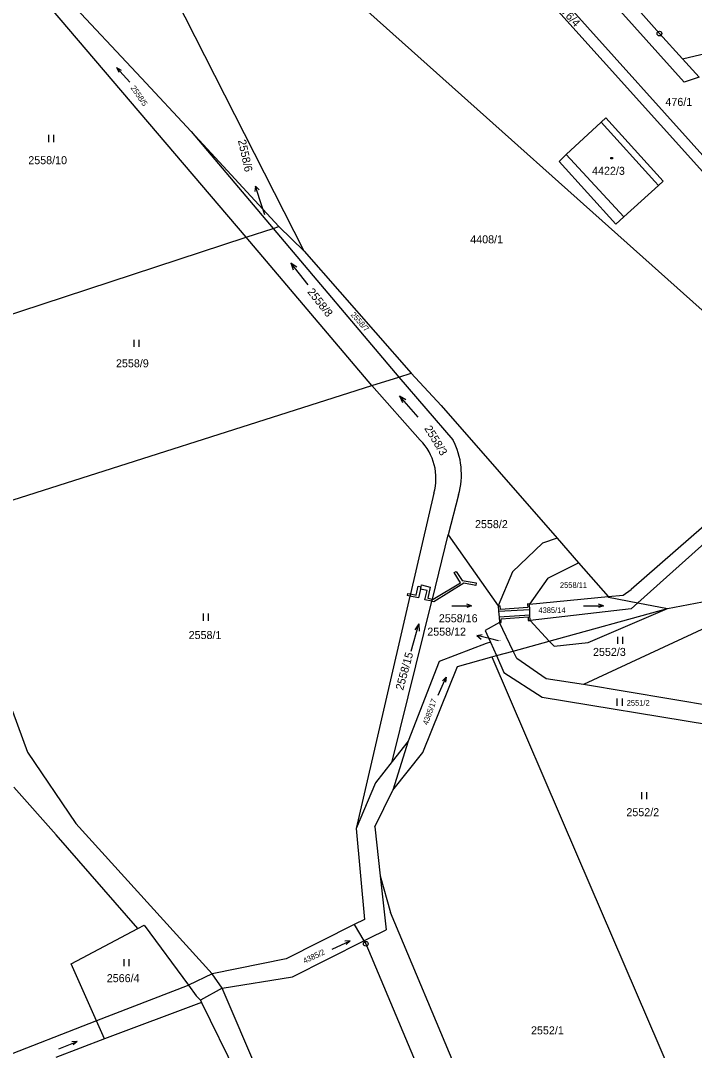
# Model space of a CAD drawing. Extents: x -468021 to -466942, y -1130484 to -1128584.
# Drawn here: x -467779.5 to -467636.6, y -1129606.5 to -1129387.9 of the extents above; entities that cross this region are included whole.
import ezdxf

# ---------------------------------------------------------------- set-up
doc = ezdxf.new("R2010")
doc.units = 0
doc.layers.add('DKM', color=7, linetype='Continuous')

msp = doc.modelspace()

# ---------------------------------------------------------------- linework, layer by layer
at = {"layer": 'DKM'}
for p, q in [((-467638.74, -1129400.97), (-467707.28, -1129324.28)), ((-467711.58, -1129330.9), (-467608.39, -1129445.98)), ((-467711.94, -1129334.02), (-467609.05, -1129448.72)), ((-467609.29, -1129472.35), (-467740.28, -1129355.1)), ((-467785.02, -1129366.82), (-467753.84, -1129400.1)), ((-467719.35, -1129436.84), (-467754.27, -1129367.96)), ((-467643.99, -1129390.63), (-467664.02, -1129367.99)), ((-467731.68, -1129433.88), (-467785.79, -1129370.24)), ((-467639.07, -1129395.99), (-467643.99, -1129390.63)), ((-467639.07, -1129395.99), (-467618.63, -1129391.12)), ((-467639.07, -1129395.99), (-467635.54, -1129399.87)), ((-467756.32, -1129400.95), (-467759.14, -1129397.83)), ((-467759.14, -1129397.83), (-467758.69, -1129398.85)), ((-467759.14, -1129397.83), (-467758.18, -1129398.38)), ((-467753.84, -1129400.1), (-467743.33, -1129411.46)), ((-467635.54, -1129399.87), (-467638.74, -1129400.97)), ((-467656.37, -1129409.48), (-467655.36, -1129408.54)), ((-467643.2, -1129421.98), (-467655.36, -1129408.54)), ((-467656.37, -1129409.48), (-467663.76, -1129416.34)), ((-467644.94, -1129422.08), (-467656.37, -1129409.48)), ((-467773.49, -1129413.67), (-467773.49, -1129412.17)), ((-467772.49, -1129412.17), (-467772.49, -1129413.67)), ((-467743.33, -1129411.46), (-467725.95, -1129432)), ((-467743.33, -1129411.46), (-467724.7, -1129431.58)), ((-467663.76, -1129416.34), (-467665.27, -1129417.8)), ((-467665.27, -1129417.8), (-467653.25, -1129431.08)), ((-467663.76, -1129416.34), (-467651.52, -1129429.52)), ((-467654.28, -1129416.96), (-467653.98, -1129416.96)), ((-467654.28, -1129417.26), (-467654.28, -1129416.96)), ((-467653.98, -1129417.26), (-467654.28, -1129417.26)), ((-467653.98, -1129416.96), (-467653.98, -1129417.26)), ((-467644.94, -1129422.08), (-467644.2, -1129422.89)), ((-467644.2, -1129422.89), (-467643.2, -1129421.98)), ((-467729.68, -1129423.06), (-467729.84, -1129424.17)), ((-467728.73, -1129425.91), (-467729.68, -1129423.06)), ((-467729.68, -1129423.06), (-467728.89, -1129423.85)), ((-467651.52, -1129429.52), (-467644.2, -1129422.89)), ((-467727.66, -1129429.13), (-467728.73, -1129425.91)), ((-467653.25, -1129431.08), (-467651.52, -1129429.52)), ((-467731.68, -1129433.88), (-467725.95, -1129432)), ((-467725.95, -1129432), (-467724.7, -1129431.58)), ((-467725.95, -1129432), (-467699.26, -1129463.56)), ((-467724.7, -1129431.58), (-467719.35, -1129436.84)), ((-467798.07, -1129455.66), (-467731.68, -1129433.88)), ((-467704.99, -1129465.38), (-467731.68, -1129433.88)), ((-467719.35, -1129436.84), (-467696.66, -1129462.73)), ((-467718.48, -1129444.02), (-467722.2, -1129439.32)), ((-467722.2, -1129439.32), (-467721.66, -1129440.8)), ((-467722.2, -1129439.32), (-467720.88, -1129440.18)), ((-467755.41, -1129457.15), (-467755.41, -1129455.65)), ((-467754.41, -1129455.65), (-467754.41, -1129457.15)), ((-467704.99, -1129465.38), (-467699.26, -1129463.56)), ((-467699.26, -1129463.56), (-467696.66, -1129462.73)), ((-467699.26, -1129463.56), (-467687.8, -1129476.88)), ((-467696.66, -1129462.73), (-467690.29, -1129469.62)), ((-467792.49, -1129493.25), (-467704.99, -1129465.38)), ((-467704.99, -1129465.38), (-467694.72, -1129476.97)), ((-467695.17, -1129472.05), (-467699.13, -1129467.55)), ((-467699.13, -1129467.55), (-467698.52, -1129469)), ((-467699.13, -1129467.55), (-467697.77, -1129468.34)), ((-467690.29, -1129469.62), (-467665.71, -1129497.77)), ((-467691.85, -1129488.23), (-467696.79, -1129509.62)), ((-467686.61, -1129488.59), (-467688.79, -1129497.06)), ((-467634.51, -1129495.15), (-467649.97, -1129508.67)), ((-467692.16, -1129510.69), (-467688.79, -1129497.06)), ((-467688.79, -1129497.06), (-467678.17, -1129512.11)), ((-467665.71, -1129497.77), (-467668.78, -1129498.84)), ((-467665.71, -1129497.77), (-467661.14, -1129503)), ((-467632.41, -1129497), (-467648.55, -1129511.48)), ((-467668.78, -1129498.84), (-467675.16, -1129504.91)), ((-467667.67, -1129506.24), (-467661.14, -1129503)), ((-467661.14, -1129503), (-467654.86, -1129510.19)), ((-467687.5, -1129505.08), (-467687.09, -1129504.83)), ((-467686.19, -1129507.22), (-467687.5, -1129505.08)), ((-467687.09, -1129504.83), (-467685.86, -1129506.77)), ((-467675.16, -1129504.91), (-467678.17, -1129512.11)), ((-467691.95, -1129510.73), (-467686.19, -1129507.22)), ((-467685.51, -1129507.35), (-467691.86, -1129511.28)), ((-467685.86, -1129506.77), (-467682.89, -1129507.29)), ((-467682.97, -1129507.79), (-467685.51, -1129507.35)), ((-467682.89, -1129507.29), (-467682.97, -1129507.79)), ((-467667.67, -1129506.24), (-467671.58, -1129511.75)), ((-467697.46, -1129509.97), (-467697.36, -1129509.49)), ((-467697.36, -1129509.49), (-467696.79, -1129509.62)), ((-467696.79, -1129509.62), (-467696.9, -1129510.09)), ((-467696.79, -1129509.62), (-467695.6, -1129509.88)), ((-467695.6, -1129509.88), (-467695.14, -1129507.94)), ((-467695.14, -1129507.94), (-467694.55, -1129508.09)), ((-467694.66, -1129508.58), (-467695.13, -1129510.47)), ((-467694.66, -1129508.58), (-467694.55, -1129508.09)), ((-467693.29, -1129508.91), (-467694.66, -1129508.58)), ((-467694.55, -1129508.09), (-467694.45, -1129507.7)), ((-467694.45, -1129507.7), (-467692.63, -1129508.21)), ((-467693.75, -1129510.84), (-467693.29, -1129508.91)), ((-467692.63, -1129508.21), (-467693.12, -1129510.49)), ((-467651.71, -1129509.89), (-467649.97, -1129508.67)), ((-467696.9, -1129510.09), (-467708.31, -1129559.43)), ((-467700.69, -1129545.22), (-467692.28, -1129511.18)), ((-467696.9, -1129510.09), (-467697.46, -1129509.97)), ((-467695.13, -1129510.47), (-467696.9, -1129510.09)), ((-467692.28, -1129511.18), (-467693.75, -1129510.84)), ((-467693.12, -1129510.49), (-467692.16, -1129510.69)), ((-467692.28, -1129511.18), (-467692.16, -1129510.69)), ((-467691.86, -1129511.28), (-467692.28, -1129511.18)), ((-467692.16, -1129510.69), (-467691.95, -1129510.73)), ((-467683.82, -1129512.16), (-467684.87, -1129511.81)), ((-467671.58, -1129511.75), (-467671.97, -1129511.72)), ((-467671.97, -1129511.72), (-467671.9, -1129512.52)), ((-467671.58, -1129511.75), (-467654.86, -1129510.19)), ((-467671.51, -1129512.89), (-467671.58, -1129511.75)), ((-467655.88, -1129512.16), (-467656.93, -1129511.81)), ((-467654.86, -1129510.19), (-467651.71, -1129509.89)), ((-467654.86, -1129510.19), (-467654.77, -1129510.29)), ((-467654.77, -1129510.29), (-467648.55, -1129511.48)), ((-467648.55, -1129511.48), (-467650, -1129512.78)), ((-467648.55, -1129511.48), (-467642.29, -1129512.68)), ((-467642.29, -1129512.68), (-467633.4, -1129511.01)), ((-467740.7, -1129515.29), (-467740.7, -1129513.79)), ((-467739.7, -1129513.79), (-467739.7, -1129515.29)), ((-467688.02, -1129512.16), (-467683.82, -1129512.16)), ((-467683.82, -1129512.16), (-467684.87, -1129512.51)), ((-467678.17, -1129512.11), (-467677.8, -1129512.11)), ((-467678.17, -1129512.11), (-467678.12, -1129513.27)), ((-467678.12, -1129513.27), (-467671.51, -1129512.89)), ((-467678.12, -1129513.27), (-467678, -1129514.51)), ((-467671.46, -1129514.1), (-467678, -1129514.51)), ((-467677.73, -1129512.89), (-467677.8, -1129512.11)), ((-467671.9, -1129512.52), (-467677.73, -1129512.89)), ((-467671.46, -1129514.1), (-467671.51, -1129512.89)), ((-467671.43, -1129515.27), (-467671.46, -1129514.1)), ((-467650, -1129512.78), (-467671.43, -1129515.27)), ((-467667.36, -1129519.61), (-467642.29, -1129512.68)), ((-467660.08, -1129512.16), (-467655.88, -1129512.16)), ((-467659.13, -1129519.95), (-467642.29, -1129512.68)), ((-467655.88, -1129512.16), (-467656.93, -1129512.51)), ((-467696.62, -1129521.73), (-467695, -1129515.95)), ((-467695, -1129515.95), (-467695.89, -1129517.26)), ((-467695, -1129515.95), (-467694.92, -1129517.53)), ((-467677.94, -1129515.67), (-467680.94, -1129517.41)), ((-467678, -1129514.51), (-467677.94, -1129515.67)), ((-467677.94, -1129515.67), (-467677.57, -1129515.67)), ((-467675.02, -1129521.73), (-467677.94, -1129515.67)), ((-467677.57, -1129514.89), (-467671.82, -1129514.5)), ((-467677.57, -1129515.67), (-467677.57, -1129514.89)), ((-467671.82, -1129514.5), (-467671.81, -1129515.27)), ((-467671.81, -1129515.27), (-467671.43, -1129515.27)), ((-467671.43, -1129515.27), (-467667.36, -1129519.61)), ((-467682.69, -1129518.47), (-467681.6, -1129518.22)), ((-467679.77, -1129519.17), (-467682.69, -1129518.47)), ((-467682.69, -1129518.47), (-467681.83, -1129519.19)), ((-467680.94, -1129517.41), (-467679.85, -1129519.84)), ((-467634.06, -1129516.75), (-467660.11, -1129528.84)), ((-467680.77, -1129520.17), (-467690.69, -1129523.94)), ((-467679.85, -1129519.84), (-467680.77, -1129520.17)), ((-467679.85, -1129519.84), (-467678.57, -1129522.71)), ((-467678.11, -1129519.57), (-467679.77, -1129519.17)), ((-467675.02, -1129521.73), (-467667.36, -1129519.61)), ((-467667.36, -1129519.61), (-467666.34, -1129520.71)), ((-467666.34, -1129520.71), (-467659.13, -1129519.95)), ((-467652.81, -1129520.19), (-467652.81, -1129518.69)), ((-467651.81, -1129518.69), (-467651.81, -1129520.19)), ((-467679.56, -1129522.99), (-467678.57, -1129522.71)), ((-467678.57, -1129522.71), (-467675.02, -1129521.73)), ((-467678.57, -1129522.71), (-467676.98, -1129526.27)), ((-467674.26, -1129523.3), (-467675.02, -1129521.73)), ((-467690.69, -1129523.94), (-467697.32, -1129540.85)), ((-467694.16, -1129543.29), (-467686.8, -1129524.99)), ((-467686.8, -1129524.99), (-467679.56, -1129522.99)), ((-467679.56, -1129522.99), (-467661.38, -1129565.28)), ((-467668, -1129527.65), (-467674.26, -1129523.3)), ((-467676.98, -1129526.27), (-467668.86, -1129531.54)), ((-467690.95, -1129531.1), (-467689.23, -1129527.28)), ((-467689.23, -1129527.28), (-467689.98, -1129528.09)), ((-467689.23, -1129527.28), (-467689.34, -1129528.38)), ((-467660.11, -1129528.84), (-467668, -1129527.65)), ((-467632.3, -1129533.53), (-467660.11, -1129528.84)), ((-467668.86, -1129531.54), (-467633.55, -1129537.3)), ((-467652.93, -1129533.34), (-467652.93, -1129531.84)), ((-467651.93, -1129531.84), (-467651.93, -1129533.34)), ((-467781.21, -1129534.53), (-467778.05, -1129543.18)), ((-467697.32, -1129540.85), (-467700.69, -1129545.22)), ((-467697.32, -1129540.85), (-467700.51, -1129551.31)), ((-467778.05, -1129543.18), (-467767.75, -1129558.34)), ((-467700.51, -1129551.31), (-467694.16, -1129543.29)), ((-467700.69, -1129545.22), (-467704.19, -1129549.74)), ((-467771.95, -1129560.75), (-467780.93, -1129550.66)), ((-467704.19, -1129549.74), (-467708.31, -1129559.43)), ((-467704.34, -1129559.07), (-467700.51, -1129551.31)), ((-467647.72, -1129553.17), (-467647.72, -1129551.67)), ((-467646.72, -1129551.67), (-467646.72, -1129553.17)), ((-467767.75, -1129558.34), (-467738.87, -1129590.25)), ((-467708.31, -1129559.43), (-467706.58, -1129578.71)), ((-467704.34, -1129559.07), (-467703.21, -1129569.49)), ((-467754.62, -1129580.64), (-467771.95, -1129560.75)), ((-467661.38, -1129565.28), (-467640.3, -1129614.34)), ((-467703.21, -1129569.49), (-467701.97, -1129580.93)), ((-467703.21, -1129569.49), (-467701.04, -1129577.23)), ((-467661.37, -1129672.05), (-467701.04, -1129577.23)), ((-467706.58, -1129578.71), (-467708.76, -1129579.81)), ((-467768.78, -1129588.18), (-467754.62, -1129580.64)), ((-467754.62, -1129580.64), (-467753.28, -1129579.93)), ((-467753.28, -1129579.93), (-467743.88, -1129592.67)), ((-467708.76, -1129579.81), (-467723.16, -1129587.07)), ((-467708.76, -1129579.81), (-467706.67, -1129583.23)), ((-467705.57, -1129582.67), (-467701.97, -1129580.93)), ((-467721.84, -1129590.88), (-467706.67, -1129583.23)), ((-467713.43, -1129585.01), (-467709.62, -1129583.25)), ((-467709.62, -1129583.25), (-467710.72, -1129583.37)), ((-467709.62, -1129583.25), (-467710.43, -1129584.01)), ((-467706.67, -1129583.23), (-467705.57, -1129582.67)), ((-467706.67, -1129583.23), (-467706.27, -1129583.89)), ((-467706.27, -1129583.89), (-467685.35, -1129633.72)), ((-467763.37, -1129600.27), (-467768.78, -1129588.18)), ((-467757.56, -1129588.64), (-467757.56, -1129587.14)), ((-467756.56, -1129587.14), (-467756.56, -1129588.64)), ((-467723.16, -1129587.07), (-467738.87, -1129590.25)), ((-467738.87, -1129590.25), (-467743.88, -1129592.67)), ((-467736.76, -1129593.28), (-467738.87, -1129590.25)), ((-467744.18, -1129592.82), (-467763.37, -1129600.27)), ((-467743.88, -1129592.67), (-467744.18, -1129592.82)), ((-467743.88, -1129592.67), (-467742.22, -1129594.93)), ((-467736.76, -1129593.28), (-467721.84, -1129590.88)), ((-467742.22, -1129594.93), (-467741.36, -1129595.85)), ((-467736.76, -1129593.28), (-467741.36, -1129595.85)), ((-467725.28, -1129619.99), (-467736.76, -1129593.28)), ((-467741.1, -1129596.38), (-467761.68, -1129604.05)), ((-467741.36, -1129595.85), (-467741.1, -1129596.38)), ((-467741.1, -1129596.38), (-467728.59, -1129621.95)), ((-467763.37, -1129600.27), (-467790.98, -1129610.98)), ((-467761.68, -1129604.05), (-467763.37, -1129600.27)), ((-467761.68, -1129604.05), (-467772.03, -1129608)), ((-467771.39, -1129606.19), (-467767.49, -1129604.63)), ((-467767.49, -1129604.63), (-467768.6, -1129604.7)), ((-467767.49, -1129604.63), (-467768.34, -1129605.34))]:
    msp.add_line(p, q, dxfattribs=at)
for centre, radius in [((-467643.99, -1129390.63), 0.5), ((-467643.99, -1129390.63), 0.01), ((-467706.27, -1129583.89), 0.5), ((-467706.27, -1129583.89), 0.01)]:
    msp.add_circle(centre, radius, dxfattribs=at)
for centre, radius, start, end in [((-467701.8, -1129484.22), 15.81, 343.9458, 27.6594), ((-467702.79, -1129485.02), 11.4, 343.6532, 44.9455)]:
    msp.add_arc(centre, radius, start, end, dxfattribs=at)

# ---------------------------------------------------------------- texts
for s, height, rotation, p in [('476/4', 1.7, 312.3969, (-467665.73, -1129385.17)), ('2558/5', 1.19, 304.5191, (-467756.21, -1129402.17)), ('2558/6', 1.7, 282.3664, (-467733.4, -1129413.34)), ('2558/8', 1.7, 308.2258, (-467718.77, -1129445.51)), ('2558/7', 1.19, 311.4532, (-467709.56, -1129450.4)), ('2558/3', 1.7, 301.2453, (-467693.92, -1129474.47)), ('2558/15', 1.7, 74.6605, (-467698.37, -1129530.18)), ('4385/17', 1.19, 70.3316, (-467693.13, -1129537.55)), ('4385/2', 1.19, 25.1182, (-467719.24, -1129588.12))]:
    msp.add_text(s, height=height, rotation=rotation, dxfattribs=at).set_placement(p)
for s, height, p in [('476/1', 1.7, (-467642.72, -1129405.99)), ('2558/10', 1.7, (-467777.86, -1129418.37)), ('4422/3', 1.7, (-467658.28, -1129420.63)), ('2558/6', 0.1, (-467727.47, -1129429.51)), ('4408/1', 1.7, (-467684.12, -1129435.17)), ('2558/9', 1.7, (-467759.26, -1129461.5)), ('2558/2', 1.7, (-467683.11, -1129495.64)), ('2558/11', 1.19, (-467665.1, -1129508.33)), ('2558/16', 1.7, (-467690.78, -1129515.63)), ('4385/14', 1.19, (-467669.66, -1129513.66)), ('2558/1', 1.7, (-467743.85, -1129519.19)), ('2558/12', 1.7, (-467693.24, -1129518.47)), ('2558/12', 0.1, (-467678.11, -1129519.57)), ('2552/3', 1.7, (-467658.08, -1129522.77)), ('2551/2', 1.19, (-467650.93, -1129533.34)), ('2552/2', 1.7, (-467651, -1129556.8)), ('2566/4', 1.7, (-467761.22, -1129592.04)), ('2552/1', 1.7, (-467671.23, -1129603.12))]:
    msp.add_text(s, height=height, dxfattribs=at).set_placement(p)

doc.saveas('drawing.dxf')
